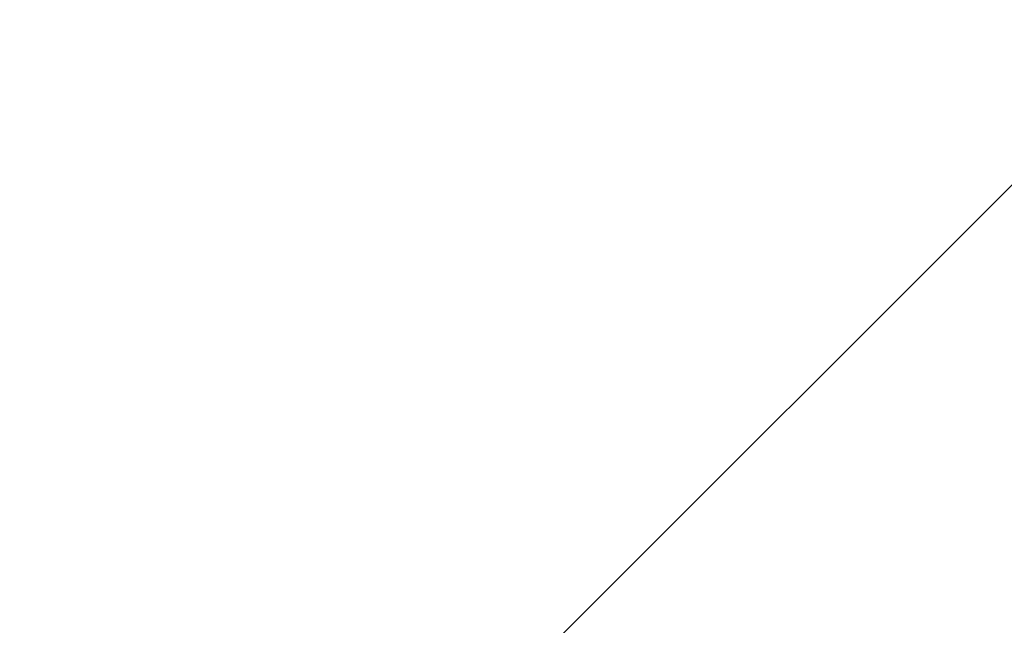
# Model space of a CAD drawing. Header units: millimetres. Extents: x -57642 to 5082813, y -177084 to 58112.
# Tile 716 of 1056: x 51520 to 51645, y -38411 to -38334. Entities that reach past the tile are written whole.
import ezdxf

# ---------------------------------------------------------------- set-up
doc = ezdxf.new("R2010")
doc.units = ezdxf.units.MM
doc.layers.add('Bemaßung', color=7, linetype='Continuous', lineweight=9)
doc.dimstyles.new('DIN', dxfattribs={"dimtxt": 2.5, "dimasz": 2.5, "dimexe": 1.25, "dimexo": 0.625, "dimtad": 1, "dimtih": 1, "dimdec": 4, "dimdsep": 46, "dimlunit": 6, "dimtxsty": 'Standard', "dimcen": 2.5, "dimadec": 0, "dimazin": 0, "dimtfac": 1, "dimtdec": 4, "dimtmove": 0, "dimatfit": 3, "dimfxl": 0, "dimtvp": 1, "dimtolj": 1, "dimtzin": 0, "dimarcsym": 0})

# ---------------------------------------------------------------- blocks, each defined once
blk = doc.blocks.new('_Oblique')
at = {"color": 0, "linetype": 'ByBlock', "lineweight": -2}
blk.add_line((-0.5, -0.5), (0.5, 0.5), dxfattribs=at)
blk = doc.blocks.new('*D504')
at = {"layer": 'Bemaßung', "color": 0, "lineweight": -2, "transparency": 16777216}
for p, q in [((51763.09, -37916.31), (52143.94, -37916.31)), ((52018.94, -37916.31), (52018.94, -38116.31)), ((51763.09, -38116.31), (52143.94, -38116.31))]:
    blk.add_line(p, q, dxfattribs=at)
at = {"layer": 'DEFPOINTS', "color": 0, "transparency": 16777216}
for p in [(51563.09, -37916.31), (51563.09, -38116.31), (52018.94, -38116.31)]:
    blk.add_point(p, dxfattribs=at)
at = {"layer": 'Bemaßung', "color": 0, "lineweight": -2, "transparency": 16777216, "xscale": 100, "yscale": 100, "zscale": 100}
for p, rotation in [((52018.94, -37916.31), 90), ((52018.94, -38116.31), 270)]:
    blk.add_blockref('_Oblique', p, dxfattribs=dict(at, rotation=rotation))
at = {"layer": 'Bemaßung', "color": 0, "transparency": 16777216, "insert": (51920.57, -38330.16), "char_height": 200, "attachment_point": 5, "rotation": 90}
blk.add_mtext('\\A1;20', dxfattribs=at)

msp = doc.modelspace()

# ---------------------------------------------------------------- hatches: boundary and pattern name
at = {"lineweight": 13}
h = msp.add_hatch(dxfattribs=at)
h.set_pattern_fill('ANSI33', color=256, scale=50, style=0)
h.set_pattern_definition([(45, (-1.36, -74287.17), (-224.5064, 224.5064), []), (45, (223.15, -74287.17), (-224.5064, 224.5064), [158.75, -79.375])])
h.paths.add_polyline_path([(51713.08732, -38168.00387), (51261.0088, -38162.11276), (51261.0088, -38513.00387), (51367.09981, -38513.00387, -0.414213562), (51364.09981, -38510.00387), (51364.09981, -38507.00387), (51424.09981, -38507.00387), (51424.09981, -38513.00387), (51523.08732, -38513.00387), (51523.08732, -38497.00387), (51483.08732, -38497.00387), (51483.08732, -38495.00387), (51643.08732, -38495.00387), (51643.08732, -38497.00387), (51713.08732, -38497.00387)])

# ---------------------------------------------------------------- dimensions: what is measured, and where the dimension line sits
at = {"layer": 'Bemaßung'}
dim = msp.add_linear_dim(base=(52018.93586, -38116.31107), p1=(51563.08732, -37916.31107), p2=(51563.08732, -38116.31107), angle=90, text='20', dimstyle='DIN', override={"dimscale": 100, "dimtxt": 2, "dimasz": 1, "dimexo": 2, "dimgap": 0.5, "dimtih": 0, "dimdec": 2, "dimblk1": 'Oblique', "dimblk2": 'Oblique', "dimsah": 1, "dimtmove": 2}, dxfattribs=at)
dim.commit()
dim.dimension.update_dxf_attribs({"geometry": '*D504', "text_midpoint": (51920.56525, -38330.16042), "dimtype": 160})

doc.saveas('drawing.dxf')
